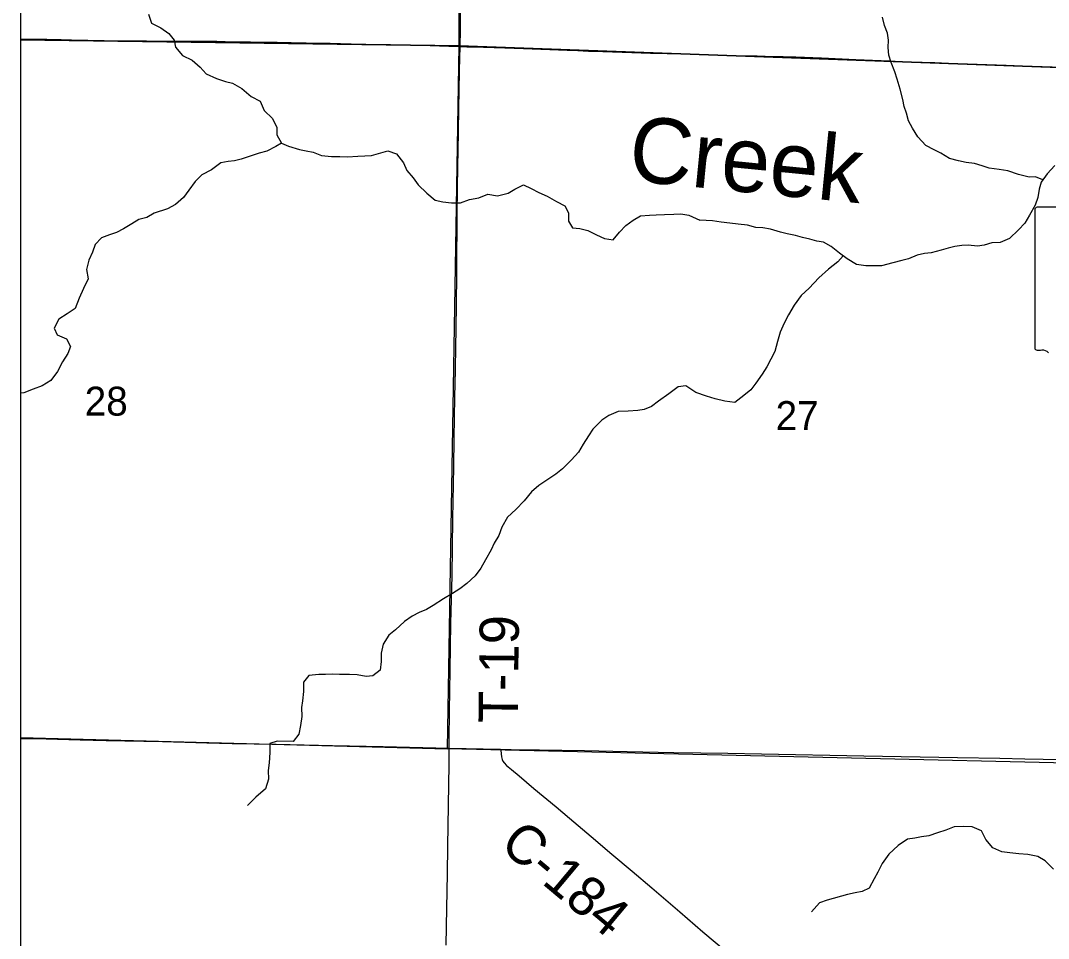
# Model space of a CAD drawing. Extents: x 0 to 34, y 0 to 22.
# Drawn here: x 2.1 to 3.588, y 15.338 to 16.666 of the extents above; entities that cross this region are included whole.
import ezdxf

# ---------------------------------------------------------------- set-up
doc = ezdxf.new("R2010")
doc.units = 0
for name, color, linetype in [('GM_X_Corporation', 7, 'Continuous'), ('GM_X_County_Road', 7, 'Continuous'), ('GM_X_County_Road_Text', 7, 'Continuous'), ('GM_X_Minor_River', 7, 'Continuous'), ('GM_X_Minor_River_Text', 7, 'Continuous'), ('GM_X_Section_Text', 7, 'Continuous'), ('GM_X_State_Shield', 7, 'Continuous'), ('GM_X_Township_Road', 7, 'Continuous'), ('GM_X_Township_Road_Text', 7, 'Continuous'), ('GM_X_US_Route', 7, 'Continuous'), ('SH_Data', 7, 'Continuous')]:
    doc.layers.add(name, color=color, linetype=linetype)

msp = doc.modelspace()

# ---------------------------------------------------------------- linework, layer by layer
at = {"layer": 'GM_X_Corporation'}
for points in [[(8.9, 20.9), (2.1, 20.9), (2.1, 14.6217)], [(2.1, 20.6285), (2.1, 14.6217)]]:
    msp.add_lwpolyline(points, dxfattribs=at)
for points in [[(2.1, 17.6383), (2.1, 16.6383), (2.7352, 16.6292), (2.7368, 17.6304)], [(2.7368, 17.6304), (3.7219, 17.5988), (3.7247, 16.5938), (2.7352, 16.6292)], [(2.1, 16.6383), (2.1, 15.6281), (2.718, 15.6121), (2.7352, 16.6292)], [(2.7352, 16.6292), (3.7247, 16.5938), (3.7211, 15.5889), (2.718, 15.6121)]]:
    msp.add_lwpolyline(points, close=True, dxfattribs=at)
at = {"layer": 'GM_X_County_Road'}
for points in [[(2.7364, 16.6285), (2.7368, 16.6527), (2.7372, 16.6769)], [(2.1, 16.6397), (2.1001, 16.6397), (2.1379, 16.6391), (2.1588, 16.6385), (2.1736, 16.6382), (2.1973, 16.6376), (2.2209, 16.6371), (2.2365, 16.6368), (2.2508, 16.6367), (2.2664, 16.6367), (2.2825, 16.6366), (2.3012, 16.6364), (2.313, 16.6362), (2.3216, 16.6363), (2.3446, 16.6361), (2.3732, 16.636), (2.3844, 16.636), (2.3962, 16.6358), (2.4242, 16.6354), (2.4329, 16.6352), (2.4559, 16.6349), (2.4714, 16.6347), (2.4919, 16.6344), (2.5137, 16.6339), (2.5485, 16.6332), (2.5634, 16.633), (2.5789, 16.6325), (2.6, 16.632), (2.6355, 16.6312), (2.6715, 16.6303), (2.6933, 16.6298), (2.7203, 16.6291), (2.7364, 16.6285)], [(2.7207, 15.6131), (2.7207, 15.6246), (2.7211, 15.6669), (2.7221, 15.726), (2.7232, 15.7937), (2.7249, 15.8621), (2.7261, 15.9448), (2.7273, 16.02), (2.728, 16.061), (2.729, 16.1207), (2.7296, 16.1605), (2.7301, 16.1947), (2.7305, 16.2183), (2.7311, 16.2568), (2.7317, 16.2972), (2.7318, 16.3289), (2.732, 16.3631), (2.7322, 16.3842), (2.7328, 16.4246), (2.7333, 16.4538), (2.734, 16.5042), (2.7347, 16.5402), (2.7352, 16.5638), (2.7357, 16.5943), (2.7364, 16.6285)], [(2.7364, 16.6285), (2.7461, 16.6282), (2.7703, 16.6275), (2.8014, 16.6265), (2.828, 16.6256), (2.8915, 16.6231), (2.907, 16.6225), (2.9225, 16.6218), (2.943, 16.6211), (2.9853, 16.6196), (3.012, 16.6189), (3.0605, 16.6176), (3.0828, 16.6171), (3.1074, 16.6164), (3.1357, 16.6156), (3.1666, 16.6148), (3.1897, 16.6142), (3.204, 16.6139), (3.2227, 16.6133), (3.2595, 16.612), (3.3096, 16.6098), (3.358, 16.6076), (3.3748, 16.6069), (3.3879, 16.6063), (3.4053, 16.6058), (3.4239, 16.6051), (3.4431, 16.6043), (3.5272, 16.6012), (3.55, 16.6006), (3.5935, 16.5992)], [(2.7164, 15.3276), (2.7174, 15.3811), (2.7181, 15.4308), (2.7188, 15.4712), (2.7206, 15.5893), (2.7207, 15.6131)], [(2.795, 15.6115), (2.7953, 15.6094), (2.7965, 15.6005), (2.7973, 15.5967), (2.7985, 15.5943), (2.8003, 15.5916), (2.8038, 15.588), (2.811, 15.5818), (2.8221, 15.5728), (2.8434, 15.5547), (2.8753, 15.528), (2.8947, 15.5114), (2.926, 15.4849), (2.9559, 15.4595), (2.9855, 15.4349), (3.0138, 15.4106), (3.0545, 15.3759), (3.0881, 15.3473), (3.1207, 15.3194)]]:
    msp.add_lwpolyline(points, dxfattribs=at)
at = {"layer": 'GM_X_Minor_River'}
for points in [[(2.2853, 16.6752), (2.2895, 16.6621), (2.303, 16.6557), (2.3145, 16.6474), (2.3223, 16.6378), (2.3243, 16.6275), (2.3346, 16.6154), (2.3485, 16.6086), (2.36, 16.5984), (2.3688, 16.5887), (2.3838, 16.5819), (2.3966, 16.5777), (2.4068, 16.5752), (2.4203, 16.5676), (2.434, 16.5563), (2.4468, 16.5495), (2.4525, 16.5357), (2.4647, 16.5244), (2.4709, 16.5113), (2.4713, 16.5006), (2.4779, 16.4887), (2.488, 16.4843), (2.5038, 16.4793), (2.5136, 16.4772), (2.5238, 16.4754), (2.5358, 16.4705), (2.5502, 16.469), (2.5624, 16.4691), (2.5734, 16.4688), (2.5882, 16.4699), (2.5985, 16.4704), (2.608, 16.4709), (2.6183, 16.4737), (2.632, 16.4775), (2.6445, 16.473), (2.6544, 16.4599), (2.6594, 16.4491), (2.6686, 16.4382), (2.6756, 16.4282), (2.6882, 16.4161), (2.7004, 16.4059), (2.7114, 16.4037), (2.7242, 16.4022), (2.7371, 16.4023), (2.7502, 16.4069), (2.7635, 16.4092), (2.7766, 16.4149), (2.7905, 16.4123), (2.8062, 16.4161), (2.8158, 16.4219), (2.8281, 16.4284), (2.8394, 16.4228), (2.8502, 16.4172), (2.8623, 16.412), (2.8761, 16.404), (2.8881, 16.3976), (2.8935, 16.3876), (2.8936, 16.3755), (2.8994, 16.3658), (2.91, 16.3652), (2.9213, 16.3619), (2.9337, 16.3558), (2.9457, 16.3506), (2.9582, 16.3484), (2.9672, 16.3599), (2.9765, 16.3695), (2.987, 16.3772), (2.9974, 16.3834), (3.0107, 16.3842), (3.0202, 16.3847), (3.0324, 16.3852), (3.0457, 16.386), (3.0559, 16.3861), (3.0676, 16.3843), (3.0834, 16.3769)], [(3.5803, 16.4354), (3.5697, 16.4398), (3.5602, 16.4392), (3.5451, 16.4433), (3.5293, 16.4485), (3.5168, 16.4503), (3.5025, 16.4525), (3.4923, 16.4557), (3.4813, 16.4593), (3.4692, 16.4607), (3.4579, 16.4628), (3.4451, 16.4665), (3.4327, 16.4743), (3.423, 16.479), (3.4106, 16.485), (3.3994, 16.4977), (3.3913, 16.5104), (3.3858, 16.5211), (3.3826, 16.5318), (3.3794, 16.5417), (3.3773, 16.5516), (3.3734, 16.5665), (3.3692, 16.5814), (3.366, 16.5917), (3.3605, 16.6055), (3.357, 16.6158), (3.3564, 16.6268), (3.3566, 16.6374), (3.3553, 16.6477), (3.351, 16.6588), (3.3478, 16.671)], [(2.4779, 16.4887), (2.4698, 16.4836), (2.4567, 16.4771), (2.4456, 16.474), (2.4326, 16.4698), (2.4196, 16.4652), (2.41, 16.4631), (2.4005, 16.4622), (2.3902, 16.4602), (2.3767, 16.4499), (2.3625, 16.4427), (2.3527, 16.4331), (2.3437, 16.4204), (2.3358, 16.41), (2.3245, 16.3997), (2.3126, 16.3935), (2.2935, 16.3872), (2.2827, 16.381), (2.2712, 16.3779), (2.2612, 16.3717), (2.2489, 16.3644), (2.2389, 16.3594), (2.2289, 16.3558), (2.2174, 16.3516), (2.2081, 16.3419), (2.204, 16.331), (2.1988, 16.319), (2.1954, 16.3055), (2.1977, 16.2921), (2.1909, 16.2782), (2.1848, 16.264), (2.1792, 16.2493), (2.1676, 16.2413), (2.1556, 16.234), (2.1488, 16.2209), (2.1531, 16.2113), (2.1666, 16.2052), (2.1724, 16.1941), (2.1684, 16.1843), (2.1605, 16.172), (2.1537, 16.1581), (2.1439, 16.1451), (2.1315, 16.1371), (2.1181, 16.1325), (2.1047, 16.1271), (2.1, 16.1269)], [(3.5977, 16.4563), (3.5865, 16.444), (3.5779, 16.432), (3.575, 16.4219), (3.5729, 16.4098), (3.5689, 16.3988), (3.5607, 16.3842), (3.554, 16.3729), (3.5447, 16.3633), (3.532, 16.3506), (3.5186, 16.3448), (3.5061, 16.3443), (3.4954, 16.3411), (3.4855, 16.3397), (3.4722, 16.3407), (3.4627, 16.3402), (3.4529, 16.3392), (3.4433, 16.3368), (3.433, 16.3335), (3.4186, 16.33), (3.4087, 16.3287), (3.398, 16.3262), (3.3858, 16.3212), (3.3759, 16.3187), (3.3629, 16.3152), (3.3465, 16.3109), (3.3333, 16.3112), (3.3238, 16.311), (3.3102, 16.3131), (3.2967, 16.321), (3.2858, 16.3292), (3.2735, 16.3389), (3.2626, 16.3452), (3.2528, 16.3469), (3.2426, 16.3497), (3.232, 16.3522)], [(3.232, 16.3522), (3.2222, 16.3547), (3.2101, 16.3572), (3.2003, 16.3596), (3.186, 16.3641), (3.1747, 16.3658), (3.1644, 16.3664), (3.1524, 16.3697), (3.1391, 16.3715), (3.127, 16.3728), (3.1142, 16.3742), (3.1021, 16.376), (3.0834, 16.3769)], [(3.2909, 16.3253), (3.2833, 16.3167), (3.2698, 16.3063), (3.2556, 16.2937), (3.2416, 16.2788), (3.2304, 16.268), (3.2199, 16.2542), (3.2117, 16.2399), (3.2058, 16.2279), (3.1998, 16.2151), (3.1961, 16.2015), (3.1921, 16.1868), (3.1806, 16.165), (3.174, 16.1542), (3.1646, 16.1414), (3.1573, 16.1317), (3.1472, 16.1232), (3.1341, 16.1132), (3.1198, 16.115), (3.1058, 16.1187), (3.093, 16.1223), (3.0775, 16.1278)], [(3.0775, 16.1278), (3.0632, 16.1373), (3.0522, 16.1357), (3.0386, 16.1258), (3.0239, 16.1151), (3.0135, 16.1074), (3.0031, 16.1032), (2.9936, 16.1015), (2.9799, 16.1007), (2.9655, 16.1003), (2.9517, 16.0946), (2.9417, 16.0877), (2.9284, 16.0747), (2.9225, 16.065), (2.9146, 16.0527), (2.9078, 16.0411), (2.8977, 16.0304), (2.8845, 16.0174), (2.8748, 16.0097), (2.8605, 15.9998), (2.8504, 15.9932), (2.84, 15.984), (2.8294, 15.971), (2.8169, 15.9584), (2.8052, 15.947), (2.7969, 15.9328), (2.7924, 15.9207), (2.7857, 15.9095), (2.7816, 15.8998), (2.7733, 15.8856), (2.7662, 15.8732), (2.7583, 15.8624), (2.7462, 15.8514), (2.7362, 15.8437), (2.7254, 15.8367), (2.7123, 15.8291), (2.6976, 15.8196), (2.6876, 15.8138), (2.6772, 15.8091), (2.6672, 15.8037), (2.656, 15.7964), (2.6428, 15.7842), (2.6331, 15.7765), (2.6248, 15.7634), (2.6222, 15.7502), (2.6219, 15.7385), (2.6208, 15.726), (2.61, 15.7175), (2.6005, 15.7166), (2.5873, 15.7189), (2.5763, 15.7195), (2.5619, 15.7195), (2.5512, 15.7198), (2.5417, 15.7197), (2.5319, 15.7195), (2.5174, 15.718), (2.5096, 15.7084), (2.5096, 15.6947), (2.5081, 15.6815), (2.5067, 15.6716), (2.5072, 15.6587), (2.5053, 15.6459), (2.5031, 15.633), (2.4949, 15.6226), (2.4717, 15.6232), (2.461, 15.6197), (2.4611, 15.6064), (2.4599, 15.5917), (2.4585, 15.5807), (2.4589, 15.5678), (2.4548, 15.5542), (2.4408, 15.5421), (2.4284, 15.5299)], [(3.5955, 15.438), (3.5836, 15.45), (3.5727, 15.4563), (3.5584, 15.4588), (3.5455, 15.4598), (3.5322, 15.4616), (3.5209, 15.463), (3.5077, 15.4685), (3.4977, 15.4809), (3.4915, 15.4931), (3.4776, 15.4991), (3.4647, 15.4997), (3.4518, 15.4988), (3.4396, 15.4941), (3.4278, 15.4902), (3.4152, 15.4862), (3.4045, 15.4845)], [(3.4045, 15.4845), (3.3946, 15.4828), (3.3843, 15.4811), (3.3709, 15.4719), (3.3574, 15.4593), (3.3473, 15.4462), (3.3413, 15.4334), (3.3358, 15.4237), (3.3288, 15.4102), (3.3188, 15.4054), (3.3085, 15.4037), (3.2971, 15.4013), (3.2681, 15.3928), (3.2567, 15.3888), (3.2454, 15.3758)]]:
    msp.add_lwpolyline(points, dxfattribs=at)
at = {"layer": 'GM_X_State_Shield'}
for p, q in [((3.5687, 16.3924), (3.5687, 16.1922)), ((3.6684, 16.3958), (3.5719, 16.3958))]:
    msp.add_line(p, q, dxfattribs=at)
for centre, major_axis, start_param, end_param in [((3.5724, 16.3928), (0.00382, 0), 1.712693, 3.28349), ((3.5725, 16.1918), (0.00385, 0), 3.00124, 4.508301), ((3.5731, 16.2123), (0.0294, 0), 4.665946, 4.897461), ((3.5791, 16.1807), (0.0106, 0), 0.519207, 1.627899)]:
    msp.add_ellipse(centre, major_axis=major_axis, ratio=0.8, start_param=start_param, end_param=end_param, dxfattribs=at)
at = {"layer": 'GM_X_Township_Road'}
for points in [[(2.7364, 16.6285), (2.7368, 16.6527), (2.7372, 16.6769)], [(2.7207, 15.6131), (2.7207, 15.6246), (2.7211, 15.6669), (2.7221, 15.726), (2.7232, 15.7937), (2.7249, 15.8621), (2.7261, 15.9448), (2.7273, 16.02), (2.728, 16.061), (2.729, 16.1207), (2.7296, 16.1605), (2.7301, 16.1947), (2.7305, 16.2183), (2.7311, 16.2568), (2.7317, 16.2972), (2.7318, 16.3289), (2.732, 16.3631), (2.7322, 16.3842), (2.7328, 16.4246), (2.7333, 16.4538), (2.734, 16.5042), (2.7347, 16.5402), (2.7352, 16.5638), (2.7357, 16.5943), (2.7364, 16.6285)]]:
    msp.add_lwpolyline(points, dxfattribs=at)
at = {"layer": 'GM_X_US_Route'}
msp.add_lwpolyline([(2.1, 15.6271), (2.1371, 15.6263), (2.1862, 15.6251), (2.2241, 15.6241), (2.3056, 15.6223), (2.3696, 15.6208), (2.4063, 15.6198), (2.4703, 15.6187), (2.5517, 15.6168), (2.6251, 15.6151), (2.7207, 15.6131), (2.745, 15.6125), (2.795, 15.6115), (2.8103, 15.6111), (2.8513, 15.6107), (2.9166, 15.6093), (2.9781, 15.6082), (3.0459, 15.6068), (3.1242, 15.6057), (3.1727, 15.6045), (3.3212, 15.6017), (3.4567, 15.5993), (3.5177, 15.5983), (3.5543, 15.5975), (3.6607, 15.5956)], dxfattribs=at)
at = {"layer": 'SH_Data'}
msp.add_line((2.1, 20.9), (2.1, 14.1), dxfattribs=at)

# ---------------------------------------------------------------- texts
at = {"layer": 'GM_X_County_Road_Text'}
msp.add_text('C-184', height=0.05682, rotation=319.9871, dxfattribs=at).set_placement((2.7918, 15.4694))
at = {"layer": 'GM_X_Minor_River_Text'}
msp.add_text('Creek', height=0.09475, rotation=354.3861, dxfattribs=at).set_placement((2.9781, 16.4346))
at = {"layer": 'GM_X_Section_Text'}
for s, p in [('28', (2.1929, 16.0942)), ('27', (3.1933, 16.0733))]:
    msp.add_text(s, height=0.04186, rotation=0, dxfattribs=at).set_placement(p)
at = {"layer": 'GM_X_Township_Road_Text'}
msp.add_text('T-19', height=0.05682, rotation=89.2902, dxfattribs=at).set_placement((2.8198, 15.6489))

doc.saveas('drawing.dxf')
